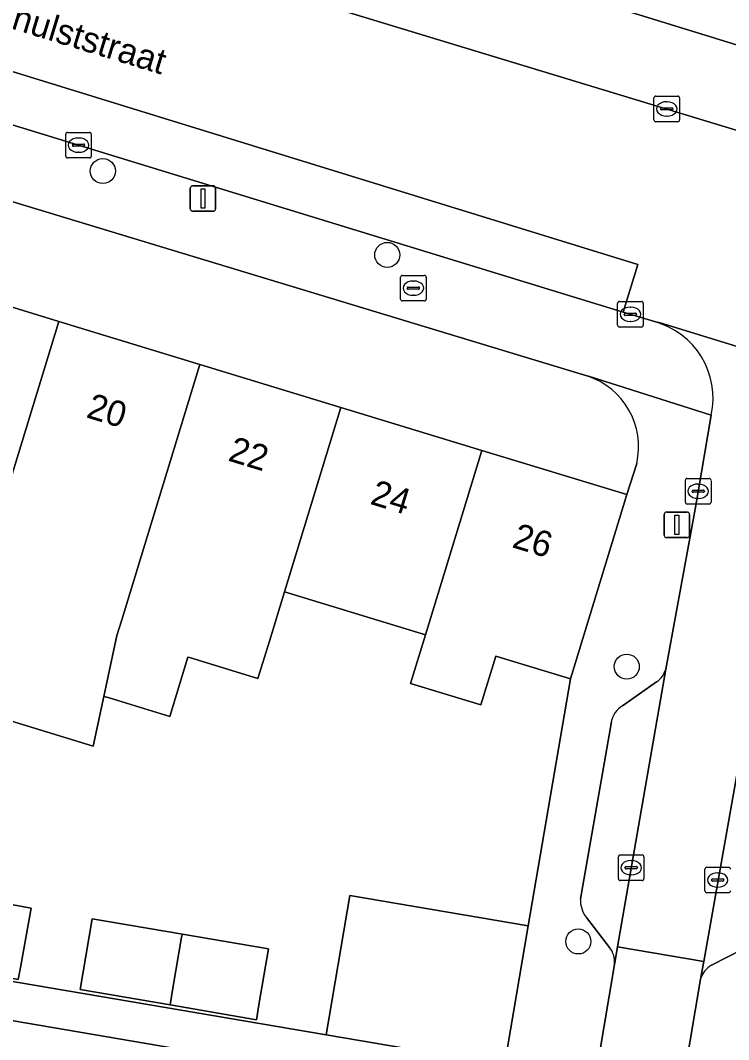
# Model space of a CAD drawing. Extents: x 159817 to 160765, y 380688 to 381638.
# Drawn here: x 160112.52 to 160140.19, y 381036.92 to 381076.78 of the extents above; entities that cross this region are included whole.
import ezdxf

# ---------------------------------------------------------------- set-up
doc = ezdxf.new("R2010")
doc.units = 0
for name, color, linetype in [('IMGEO_Boom', 7, 'Continuous'), ('IMGEO_Brandkraan', 7, 'Continuous'), ('IMGEO_Erf', 7, 'Continuous'), ('IMGEO_Groenvoorziening', 7, 'Continuous'), ('IMGEO_Kolk', 7, 'Continuous'), ('IMGEO_Lichtmast', 7, 'Continuous'), ('IMGEO_Muur', 7, 'Continuous'), ('IMGEO_Openbare_ruimte_label', 7, 'Continuous'), ('IMGEO_Pand', 7, 'Continuous'), ('IMGEO_Pand_nummerreeks', 7, 'Continuous'), ('IMGEO_Parkeervlak_open', 7, 'Continuous'), ('IMGEO_Rijbaan_lokaal_open', 7, 'Continuous'), ('IMGEO_Voetpad_open', 7, 'Continuous')]:
    doc.layers.add(name, color=color, linetype=linetype)

msp = doc.modelspace()

# ---------------------------------------------------------------- linework, layer by layer
at = {"layer": 'IMGEO_Boom'}
for centre in [(160115.737, 381070.886), (160126.848, 381067.609), (160136.208, 381051.508), (160134.315, 381040.761)]:
    msp.add_circle(centre, 0.489, dxfattribs=at)
at = {"layer": 'IMGEO_Brandkraan'}
for p, q in [((160127.371, 381065.881), (160127.371, 381066.733)), ((160127.446, 381066.807), (160128.298, 381066.807)), ((160127.859, 381066.587), (160127.884, 381066.587)), ((160128.372, 381066.733), (160128.372, 381065.881)), ((160127.63, 381066.301), (160127.63, 381066.313)), ((160128.068, 381066.264), (160127.67, 381066.264)), ((160127.673, 381066.35), (160128.071, 381066.35)), ((160128.114, 381066.313), (160128.114, 381066.301)), ((160128.298, 381065.807), (160127.446, 381065.807)), ((160127.882, 381066.027), (160127.857, 381066.027))]:
    msp.add_line(p, q, dxfattribs=at)
for points in [[(160127.371, 381065.881), (160127.371, 381066.733)], [(160127.446, 381066.807), (160128.298, 381066.807)], [(160128.372, 381066.733), (160128.372, 381065.881)], [(160128.298, 381065.807), (160127.446, 381065.807)]]:
    msp.add_lwpolyline(points, dxfattribs=at)
for centre, radius, start, end in [((160127.448, 381066.731), 0.0765, 91.552, 178.448), ((160127.448, 381066.731), 0.0765, 91.552, 178.448), ((160128.296, 381066.731), 0.0765, 1.552, 88.448), ((160128.296, 381066.731), 0.0765, 1.552, 88.448), ((160127.67, 381066.31), 0.0403, 85.8775, 175.7526), ((160127.667, 381066.3), 0.0366, 178.938, 274.7102), ((160128.071, 381066.307), 0.043, 264.8664, 352.4533), ((160128.075, 381066.312), 0.0386, 1.7309, 96.639), ((160127.448, 381065.883), 0.0765, 181.552, 268.448), ((160127.448, 381065.883), 0.0765, 181.552, 268.448), ((160128.296, 381065.883), 0.0765, 271.552, 358.448), ((160128.296, 381065.883), 0.0765, 271.552, 358.448)]:
    msp.add_arc(centre, radius, start, end, dxfattribs=at)
for centre, major_axis, ratio, start_param, end_param in [((160127.858, 381066.307), (-0.387, 0.002), 0.722429, 4.712389, 7.853982), ((160127.883, 381066.307), (-0.39, 0.002), 0.717154, 1.570796, 4.712389)]:
    msp.add_ellipse(centre, major_axis=major_axis, ratio=ratio, start_param=start_param, end_param=end_param, dxfattribs=at)
at = {"layer": 'IMGEO_Erf'}
for points in [[(160134.651, 381062.88), (160100.258, 381073.306), (160091.908, 381075.862)], [(160088.387, 381073.887), (160086.933, 381069.026), (160088.985, 381070.096), (160091.291, 381069.41), (160092.004, 381071.732), (160097.493, 381070.056), (160103.002, 381068.374), (160108.511, 381066.692), (160114.02, 381065.01), (160119.528, 381063.328), (160125.037, 381061.646), (160130.546, 381059.963), (160136.209, 381058.234), (160136.597, 381059.446)], [(160107.38, 381040.022), (160124.468, 381037.113), (160125.393, 381042.554), (160132.354, 381041.37), (160134.008, 381051.026), (160131.094, 381051.916), (160130.512, 381050.01), (160127.763, 381050.849), (160128.345, 381052.755), (160122.836, 381054.438), (160122.246, 381052.507), (160121.799, 381051.043), (160119.127, 381051.859), (160119.06, 381051.88), (160118.352, 381049.56), (160116.325, 381050.179), (160115.94, 381050.297), (160115.779, 381050.346), (160115.361, 381048.398), (160109.818, 381050.091)], [(160102.088, 381010.233), (160116.737, 381007.729), (160117.334, 381011.222), (160115.123, 381011.6), (160115.347, 381012.91), (160115.593, 381014.354), (160117.806, 381013.976), (160118.359, 381017.215), (160118.944, 381020.637), (160116.734, 381021.014), (160116.949, 381022.275), (160115.045, 381022.6), (160115.845, 381027.281), (160119.974, 381026.576), (160120.547, 381029.931), (160118.338, 381030.309), (160118.565, 381031.636), (160118.79, 381032.956), (160121.034, 381032.572), (160121.63, 381036.057), (160106.966, 381038.562)]]:
    msp.add_lwpolyline(points, dxfattribs=at)
for points in [[(160112.942, 381042.069), (160112.515, 381039.745), (160112.43, 381039.281), (160107.964, 381040.102), (160108.049, 381040.566), (160108.477, 381042.89)], [(160118.853, 381041.047), (160122.209, 381040.471), (160121.848, 381038.362), (160121.735, 381037.701), (160118.365, 381038.278), (160114.849, 381038.882), (160115.324, 381041.652)]]:
    msp.add_lwpolyline(points, close=True, dxfattribs=at)
msp.add_arc((160133.759, 381060.106), 2.913, 346.8987, 72.1806, dxfattribs=at)
at = {"layer": 'IMGEO_Groenvoorziening'}
msp.add_lwpolyline([(160137.923, 381078.055), (160136.348, 381077.101), (160152.489, 381072.123), (160151.707, 381081.325), (160142.68, 381079.573)], dxfattribs=at)
at = {"layer": 'IMGEO_Kolk'}
for p, q in [((160137.271, 381072.891), (160137.271, 381073.743)), ((160137.346, 381073.817), (160138.198, 381073.817)), ((160138.272, 381073.743), (160138.272, 381072.891)), ((160137.53, 381073.311), (160137.53, 381073.323)), ((160137.573, 381073.36), (160137.971, 381073.36)), ((160137.759, 381073.597), (160137.784, 381073.597)), ((160138.014, 381073.323), (160138.014, 381073.311)), ((160137.968, 381073.274), (160137.57, 381073.274)), ((160137.782, 381073.037), (160137.757, 381073.037)), ((160138.198, 381072.817), (160137.346, 381072.817)), ((160114.286, 381071.473), (160114.286, 381072.325)), ((160114.361, 381072.399), (160115.213, 381072.399)), ((160114.774, 381072.179), (160114.799, 381072.179)), ((160115.287, 381072.325), (160115.287, 381071.473)), ((160114.545, 381071.893), (160114.545, 381071.905)), ((160114.983, 381071.856), (160114.585, 381071.856)), ((160114.588, 381071.942), (160114.986, 381071.942)), ((160115.029, 381071.905), (160115.029, 381071.893)), ((160115.213, 381071.399), (160114.361, 381071.399)), ((160114.797, 381071.619), (160114.772, 381071.619)), ((160135.851, 381064.86), (160135.851, 381065.712)), ((160135.926, 381065.786), (160136.778, 381065.786)), ((160136.852, 381065.712), (160136.852, 381064.86)), ((160136.153, 381065.329), (160136.551, 381065.329)), ((160136.339, 381065.566), (160136.364, 381065.566)), ((160136.11, 381065.28), (160136.11, 381065.292)), ((160136.548, 381065.243), (160136.15, 381065.243)), ((160136.362, 381065.006), (160136.337, 381065.006)), ((160136.594, 381065.292), (160136.594, 381065.28)), ((160136.778, 381064.786), (160135.926, 381064.786)), ((160138.499, 381057.941), (160138.499, 381058.793)), ((160138.574, 381058.867), (160139.426, 381058.867)), ((160138.987, 381058.647), (160139.012, 381058.647)), ((160139.5, 381058.793), (160139.5, 381057.941)), ((160138.758, 381058.361), (160138.758, 381058.373)), ((160139.196, 381058.324), (160138.798, 381058.324)), ((160138.801, 381058.41), (160139.199, 381058.41)), ((160139.242, 381058.373), (160139.242, 381058.361)), ((160139.426, 381057.867), (160138.574, 381057.867)), ((160139.01, 381058.087), (160138.985, 381058.087)), ((160135.88, 381043.219), (160135.88, 381044.071)), ((160135.955, 381044.145), (160136.807, 381044.145)), ((160136.368, 381043.925), (160136.393, 381043.925)), ((160136.881, 381044.071), (160136.881, 381043.219)), ((160136.139, 381043.639), (160136.139, 381043.651)), ((160136.577, 381043.602), (160136.179, 381043.602)), ((160136.182, 381043.688), (160136.58, 381043.688)), ((160136.623, 381043.651), (160136.623, 381043.639)), ((160139.26, 381042.739), (160139.26, 381043.591)), ((160139.335, 381043.665), (160140.187, 381043.665)), ((160139.748, 381043.445), (160139.773, 381043.445)), ((160136.807, 381043.145), (160135.955, 381043.145)), ((160136.391, 381043.365), (160136.366, 381043.365)), ((160139.519, 381043.159), (160139.519, 381043.171)), ((160139.957, 381043.122), (160139.559, 381043.122)), ((160139.562, 381043.208), (160139.96, 381043.208)), ((160140.003, 381043.171), (160140.003, 381043.159)), ((160140.187, 381042.665), (160139.335, 381042.665)), ((160139.771, 381042.885), (160139.746, 381042.885))]:
    msp.add_line(p, q, dxfattribs=at)
for points in [[(160137.271, 381072.891), (160137.271, 381073.743)], [(160137.346, 381073.817), (160138.198, 381073.817)], [(160138.272, 381073.743), (160138.272, 381072.891)], [(160138.198, 381072.817), (160137.346, 381072.817)], [(160114.286, 381071.473), (160114.286, 381072.325)], [(160114.361, 381072.399), (160115.213, 381072.399)], [(160115.287, 381072.325), (160115.287, 381071.473)], [(160115.213, 381071.399), (160114.361, 381071.399)], [(160135.851, 381064.86), (160135.851, 381065.712)], [(160135.926, 381065.786), (160136.778, 381065.786)], [(160136.852, 381065.712), (160136.852, 381064.86)], [(160136.778, 381064.786), (160135.926, 381064.786)], [(160138.499, 381057.941), (160138.499, 381058.793)], [(160138.574, 381058.867), (160139.426, 381058.867)], [(160139.5, 381058.793), (160139.5, 381057.941)], [(160139.426, 381057.867), (160138.574, 381057.867)], [(160135.88, 381043.219), (160135.88, 381044.071)], [(160135.955, 381044.145), (160136.807, 381044.145)], [(160136.881, 381044.071), (160136.881, 381043.219)], [(160139.26, 381042.739), (160139.26, 381043.591)], [(160139.335, 381043.665), (160140.187, 381043.665)], [(160136.807, 381043.145), (160135.955, 381043.145)], [(160140.187, 381042.665), (160139.335, 381042.665)]]:
    msp.add_lwpolyline(points, dxfattribs=at)
for centre, radius, start, end in [((160137.348, 381073.741), 0.0765, 91.552, 178.448), ((160137.348, 381073.741), 0.0765, 91.552, 178.448), ((160138.196, 381073.741), 0.0765, 1.552, 88.448), ((160138.196, 381073.741), 0.0765, 1.552, 88.448), ((160137.57, 381073.32), 0.0403, 85.8775, 175.7526), ((160137.567, 381073.31), 0.0366, 178.938, 274.7102), ((160137.971, 381073.317), 0.043, 264.8664, 352.4533), ((160137.975, 381073.322), 0.0386, 1.7309, 96.639), ((160137.348, 381072.893), 0.0765, 181.552, 268.448), ((160137.348, 381072.893), 0.0765, 181.552, 268.448), ((160138.196, 381072.893), 0.0765, 271.552, 358.448), ((160138.196, 381072.893), 0.0765, 271.552, 358.448), ((160114.363, 381072.323), 0.0765, 91.552, 178.448), ((160114.363, 381072.323), 0.0765, 91.552, 178.448), ((160115.211, 381072.323), 0.0765, 1.552, 88.448), ((160115.211, 381072.323), 0.0765, 1.552, 88.448), ((160114.585, 381071.902), 0.0403, 85.8775, 175.7526), ((160114.582, 381071.892), 0.0366, 178.938, 274.7102), ((160114.986, 381071.899), 0.043, 264.8664, 352.4533), ((160114.99, 381071.904), 0.0386, 1.7309, 96.639), ((160114.363, 381071.475), 0.0765, 181.552, 268.448), ((160114.363, 381071.475), 0.0765, 181.552, 268.448), ((160115.211, 381071.475), 0.0765, 271.552, 358.448), ((160115.211, 381071.475), 0.0765, 271.552, 358.448), ((160135.928, 381065.71), 0.0765, 91.552, 178.448), ((160135.928, 381065.71), 0.0765, 91.552, 178.448), ((160136.776, 381065.71), 0.0765, 1.552, 88.448), ((160136.776, 381065.71), 0.0765, 1.552, 88.448), ((160136.15, 381065.289), 0.0403, 85.8775, 175.7526), ((160136.555, 381065.291), 0.0386, 1.7309, 96.639), ((160136.147, 381065.279), 0.0366, 178.938, 274.7102), ((160136.551, 381065.286), 0.043, 264.8664, 352.4533), ((160135.928, 381064.862), 0.0765, 181.552, 268.448), ((160135.928, 381064.862), 0.0765, 181.552, 268.448), ((160136.776, 381064.862), 0.0765, 271.552, 358.448), ((160136.776, 381064.862), 0.0765, 271.552, 358.448), ((160138.576, 381058.791), 0.0765, 91.552, 178.448), ((160138.576, 381058.791), 0.0765, 91.552, 178.448), ((160139.424, 381058.791), 0.0765, 1.552, 88.448), ((160139.424, 381058.791), 0.0765, 1.552, 88.448), ((160138.798, 381058.37), 0.0403, 85.8775, 175.7526), ((160138.795, 381058.36), 0.0366, 178.938, 274.7102), ((160139.199, 381058.367), 0.043, 264.8664, 352.4533), ((160139.203, 381058.372), 0.0386, 1.7309, 96.639), ((160138.576, 381057.943), 0.0765, 181.552, 268.448), ((160138.576, 381057.943), 0.0765, 181.552, 268.448), ((160139.424, 381057.943), 0.0765, 271.552, 358.448), ((160139.424, 381057.943), 0.0765, 271.552, 358.448), ((160135.957, 381044.069), 0.0765, 91.552, 178.448), ((160135.957, 381044.069), 0.0765, 91.552, 178.448), ((160136.805, 381044.069), 0.0765, 1.552, 88.448), ((160136.805, 381044.069), 0.0765, 1.552, 88.448), ((160136.179, 381043.648), 0.0403, 85.8775, 175.7526), ((160136.176, 381043.638), 0.0366, 178.938, 274.7102), ((160136.58, 381043.645), 0.043, 264.8664, 352.4533), ((160136.584, 381043.65), 0.0386, 1.7309, 96.639), ((160139.337, 381043.589), 0.0765, 91.552, 178.448), ((160139.337, 381043.589), 0.0765, 91.552, 178.448), ((160140.185, 381043.589), 0.0765, 1.552, 88.448), ((160140.185, 381043.589), 0.0765, 1.552, 88.448), ((160135.957, 381043.221), 0.0765, 181.552, 268.448), ((160135.957, 381043.221), 0.0765, 181.552, 268.448), ((160136.805, 381043.221), 0.0765, 271.552, 358.448), ((160136.805, 381043.221), 0.0765, 271.552, 358.448), ((160139.559, 381043.168), 0.0403, 85.8775, 175.7526), ((160139.556, 381043.158), 0.0366, 178.938, 274.7102), ((160139.96, 381043.165), 0.043, 264.8664, 352.4533), ((160139.964, 381043.17), 0.0386, 1.7309, 96.639), ((160139.337, 381042.741), 0.0765, 181.552, 268.448), ((160139.337, 381042.741), 0.0765, 181.552, 268.448), ((160140.185, 381042.741), 0.0765, 271.552, 358.448), ((160140.185, 381042.741), 0.0765, 271.552, 358.448)]:
    msp.add_arc(centre, radius, start, end, dxfattribs=at)
for centre, major_axis, ratio, start_param, end_param in [((160137.758, 381073.317), (-0.387, 0.002), 0.722429, 4.712389, 7.853982), ((160137.783, 381073.317), (-0.39, 0.002), 0.717154, 1.570796, 4.712389), ((160114.773, 381071.899), (-0.387, 0.002), 0.722429, 4.712389, 7.853982), ((160114.798, 381071.899), (-0.39, 0.002), 0.717154, 1.570796, 4.712389), ((160136.338, 381065.286), (-0.387, 0.002), 0.722429, 4.712389, 7.853982), ((160136.363, 381065.286), (-0.39, 0.002), 0.717154, 1.570796, 4.712389), ((160138.986, 381058.367), (-0.387, 0.002), 0.722429, 4.712389, 7.853982), ((160139.011, 381058.367), (-0.39, 0.002), 0.717154, 1.570796, 4.712389), ((160136.367, 381043.645), (-0.387, 0.002), 0.722429, 4.712389, 7.853982), ((160136.392, 381043.645), (-0.39, 0.002), 0.717154, 1.570796, 4.712389), ((160139.747, 381043.165), (-0.387, 0.002), 0.722429, 4.712389, 7.853982), ((160139.772, 381043.165), (-0.39, 0.002), 0.717154, 1.570796, 4.712389)]:
    msp.add_ellipse(centre, major_axis=major_axis, ratio=ratio, start_param=start_param, end_param=end_param, dxfattribs=at)
at = {"layer": 'IMGEO_Lichtmast'}
for p, q in [((160119.154, 381069.415), (160119.154, 381070.215)), ((160119.154, 381070.215), (160119.154, 381069.415)), ((160119.254, 381070.315), (160120.044, 381070.315)), ((160120.044, 381070.315), (160119.254, 381070.315)), ((160120.144, 381070.215), (160120.144, 381069.415)), ((160120.144, 381069.415), (160120.144, 381070.215)), ((160120.044, 381069.315), (160119.254, 381069.315)), ((160119.254, 381069.315), (160120.044, 381069.315)), ((160137.672, 381056.652), (160137.672, 381057.452)), ((160137.672, 381057.452), (160137.672, 381056.652)), ((160137.772, 381057.552), (160138.562, 381057.552)), ((160138.562, 381057.552), (160137.772, 381057.552)), ((160138.662, 381057.452), (160138.662, 381056.652)), ((160138.662, 381056.652), (160138.662, 381057.452)), ((160138.562, 381056.552), (160137.772, 381056.552)), ((160137.772, 381056.552), (160138.562, 381056.552))]:
    msp.add_line(p, q, dxfattribs=at)
for points in [[(160119.574, 381070.19), (160119.724, 381070.19), (160119.724, 381069.44), (160119.574, 381069.44), (160119.574, 381070.19)], [(160138.092, 381057.427), (160138.242, 381057.427), (160138.242, 381056.677), (160138.092, 381056.677), (160138.092, 381057.427)]]:
    msp.add_lwpolyline(points, dxfattribs=at)
for centre, start, end in [((160119.254, 381070.215), 90, 180), ((160119.254, 381070.215), 90, 180), ((160120.044, 381070.215), 0, 90), ((160120.044, 381070.215), 360, 90), ((160119.254, 381069.415), 180, 270), ((160119.254, 381069.415), 180, 270), ((160120.044, 381069.415), 270, 0), ((160120.044, 381069.415), 270, 0), ((160137.772, 381057.452), 90, 180), ((160137.772, 381057.452), 90, 180), ((160138.562, 381057.452), 0, 90), ((160138.562, 381057.452), 360, 90), ((160137.772, 381056.652), 180, 270), ((160137.772, 381056.652), 180, 270), ((160138.562, 381056.652), 270, 0), ((160138.562, 381056.652), 270, 0)]:
    msp.add_arc(centre, 0.1, start, end, dxfattribs=at)
at = {"layer": 'IMGEO_Muur'}
msp.add_lwpolyline([(160132.354, 381041.37), (160134.008, 381051.026)], dxfattribs=at)
at = {"layer": 'IMGEO_Pand'}
for points in [[(160108.511, 381066.692), (160106.311, 381059.484), (160104.956, 381055.047), (160107.708, 381054.207), (160110.466, 381053.365), (160111.82, 381057.802), (160114.02, 381065.01)], [(160119.528, 381063.328), (160114.02, 381065.01), (160111.82, 381057.802), (160110.466, 381053.365), (160110.788, 381053.267), (160109.818, 381050.091), (160115.361, 381048.398), (160115.779, 381050.346), (160116.29, 381052.725), (160116.477, 381053.337), (160117.327, 381056.12)], [(160125.037, 381061.646), (160119.528, 381063.328), (160117.327, 381056.12), (160116.477, 381053.337), (160116.29, 381052.725), (160115.779, 381050.346), (160115.94, 381050.297), (160116.325, 381050.179), (160118.352, 381049.56), (160119.06, 381051.88), (160119.127, 381051.859), (160121.799, 381051.043), (160122.246, 381052.507), (160122.836, 381054.438)], [(160125.037, 381061.646), (160122.836, 381054.438), (160128.345, 381052.755), (160130.546, 381059.963)], [(160130.546, 381059.963), (160128.345, 381052.755), (160127.763, 381050.849), (160130.512, 381050.01), (160131.094, 381051.916), (160134.008, 381051.026), (160136.209, 381058.234)], [(160112.942, 381042.069), (160108.477, 381042.89), (160108.049, 381040.566), (160107.964, 381040.102), (160112.43, 381039.281), (160112.515, 381039.745)], [(160131.429, 381035.928), (160132.354, 381041.37), (160125.393, 381042.554), (160124.468, 381037.113)], [(160118.817, 381040.927), (160118.853, 381041.047), (160115.324, 381041.652), (160114.849, 381038.882), (160118.365, 381038.278), (160118.478, 381038.94)], [(160122.209, 381040.471), (160118.853, 381041.047), (160118.817, 381040.927), (160118.478, 381038.94), (160118.365, 381038.278), (160121.735, 381037.701), (160121.848, 381038.362)]]:
    msp.add_lwpolyline(points, close=True, dxfattribs=at)
at = {"layer": 'IMGEO_Parkeervlak_open'}
msp.add_lwpolyline([(160106.567, 381076.508), (160105.982, 381074.601), (160136.07, 381065.373), (160136.642, 381067.238)], close=True, dxfattribs=at)
for points in [[(160142.526, 381058.698), (160139.216, 381039.981), (160139.094, 381039.294)], [(160135.728, 381039.863), (160135.848, 381040.557), (160137.729, 381051.409)], [(160137.369, 381050.909), (160136.046, 381049.981)], [(160135.606, 381049.351), (160134.403, 381042.435)], [(160134.632, 381041.701), (160135.535, 381040.527)], [(160139.517, 381039.831), (160140.744, 381040.46)]]:
    msp.add_lwpolyline(points, dxfattribs=at)
for centre, radius, start, end in [((160136.892, 381051.632), 0.866, 303.4197, 345.0725), ((160136.567, 381049.148), 0.983, 122.0502, 168.088), ((160135.425, 381042.351), 1.025, 175.3048, 219.35), ((160134.835, 381039.963), 0.899, 353.5834, 38.831), ((160139.95, 381039.055), 0.889, 119.163, 164.3813)]:
    msp.add_arc(centre, radius, start, end, dxfattribs=at)
at = {"layer": 'IMGEO_Rijbaan_lokaal_open'}
for points in [[(160108.334, 381082.266), (160106.567, 381076.508), (160136.642, 381067.238), (160136.07, 381065.373), (160137.286, 381065), (160137.514, 381064.952), (160147.591, 381061.846), (160149.618, 381061.267), (160150.507, 381060.997), (160151.082, 381062.889), (160166.598, 381058.064), (160168.403, 381064.004)], [(160139.216, 381039.981), (160135.848, 381040.557), (160135.728, 381039.863), (160134.716, 381033.831), (160134.55, 381033.44), (160137.998, 381032.804), (160138.075, 381033.251), (160139.094, 381039.294)]]:
    msp.add_lwpolyline(points, close=True, dxfattribs=at)
for points in [[(160147.591, 381061.846), (160137.514, 381064.952), (160137.286, 381065)], [(160139.511, 381061.344), (160138.998, 381058.348), (160138.885, 381057.663), (160137.729, 381051.409), (160135.848, 381040.557), (160139.216, 381039.981), (160142.526, 381058.698)]]:
    msp.add_lwpolyline(points, dxfattribs=at)
msp.add_arc((160136.477, 381062.003), 3.104, 347.749, 74.8994, dxfattribs=at)
at = {"layer": 'IMGEO_Voetpad_open'}
for points in [[(160210.881, 381051.599), (160210.717, 381051.603), (160209.819, 381051.8), (160206.52, 381053.665), (160199.314, 381057.74), (160197.247, 381058.362), (160193.405, 381059.59), (160193.111, 381059.684), (160190.068, 381060.613), (160153.769, 381071.728), (160152.489, 381072.123), (160136.348, 381077.101), (160134.16, 381077.77), (160120.204, 381082.036), (160117.259, 381082.928), (160095.705, 381089.314), (160092.73, 381090.233), (160089.904, 381091.107), (160075.881, 381095.343), (160066.472, 381098.413), (160030.475, 381111.405)], [(160073.93, 381092.725), (160077.136, 381091.759), (160078.974, 381091.206), (160089.161, 381088.138), (160092.763, 381087.03), (160105.655, 381083.08), (160108.334, 381082.266), (160168.403, 381064.004), (160171.044, 381063.201), (160196.359, 381055.505), (160200.296, 381054.308)], [(160088.19, 381078.67), (160091.908, 381075.862), (160100.258, 381073.306), (160134.651, 381062.88), (160134.717, 381062.868), (160139.511, 381061.344)], [(160137.286, 381065), (160136.07, 381065.373), (160105.982, 381074.601)], [(160137.729, 381051.409), (160138.885, 381057.663), (160138.998, 381058.348), (160139.511, 381061.344), (160134.717, 381062.868), (160134.651, 381062.88)], [(160136.597, 381059.446), (160136.209, 381058.234), (160134.008, 381051.026), (160132.354, 381041.37), (160131.429, 381035.928), (160131.175, 381034.429), (160126.379, 381006.084), (160125.958, 381003.592), (160125.35, 381000), (160122.984, 380986.324), (160122.983, 380986.32), (160122.551, 380983.824), (160119.128, 380964.039), (160122.575, 380963.442)], [(160136.046, 381049.981), (160137.369, 381050.909)], [(160134.403, 381042.435), (160135.606, 381049.351)], [(160135.535, 381040.527), (160134.632, 381041.701)], [(160140.744, 381040.46), (160139.517, 381039.831)], [(160106.966, 381038.562), (160121.63, 381036.057), (160124.727, 381035.528), (160129.655, 381034.686), (160131.175, 381034.429), (160131.429, 381035.928), (160124.468, 381037.113), (160107.38, 381040.022)], [(160132.947, 381032.269), (160134.298, 381033.192), (160134.55, 381033.44), (160134.716, 381033.831), (160135.728, 381039.863)], [(160139.094, 381039.294), (160138.075, 381033.251)]]:
    msp.add_lwpolyline(points, dxfattribs=at)
for centre, radius, start, end in [((160136.477, 381062.003), 3.104, 347.749, 74.8994), ((160133.759, 381060.106), 2.913, 346.8987, 72.1806), ((160136.892, 381051.632), 0.866, 303.4197, 345.0725), ((160136.567, 381049.148), 0.983, 122.0502, 168.088), ((160135.425, 381042.351), 1.025, 175.3048, 219.35), ((160134.835, 381039.963), 0.899, 353.5834, 38.831), ((160139.95, 381039.055), 0.889, 119.163, 164.3813)]:
    msp.add_arc(centre, radius, start, end, dxfattribs=at)

# ---------------------------------------------------------------- texts
at = {"layer": 'IMGEO_Openbare_ruimte_label'}
msp.add_text('Verhulststraat', height=1, rotation=342.9605, dxfattribs=at).set_placement((160110.131, 381077.077))
at = {"layer": 'IMGEO_Pand_nummerreeks'}
for s, rotation, p in [('20', 343.0175, (160115.048, 381061.265)), ('22', 343.0175, (160120.59, 381059.573)), ('24', 343.0194, (160126.14, 381057.879)), ('26', 343.0194, (160131.687, 381056.185))]:
    msp.add_text(s, height=1, rotation=rotation, dxfattribs=at).set_placement(p)

doc.saveas('drawing.dxf')
